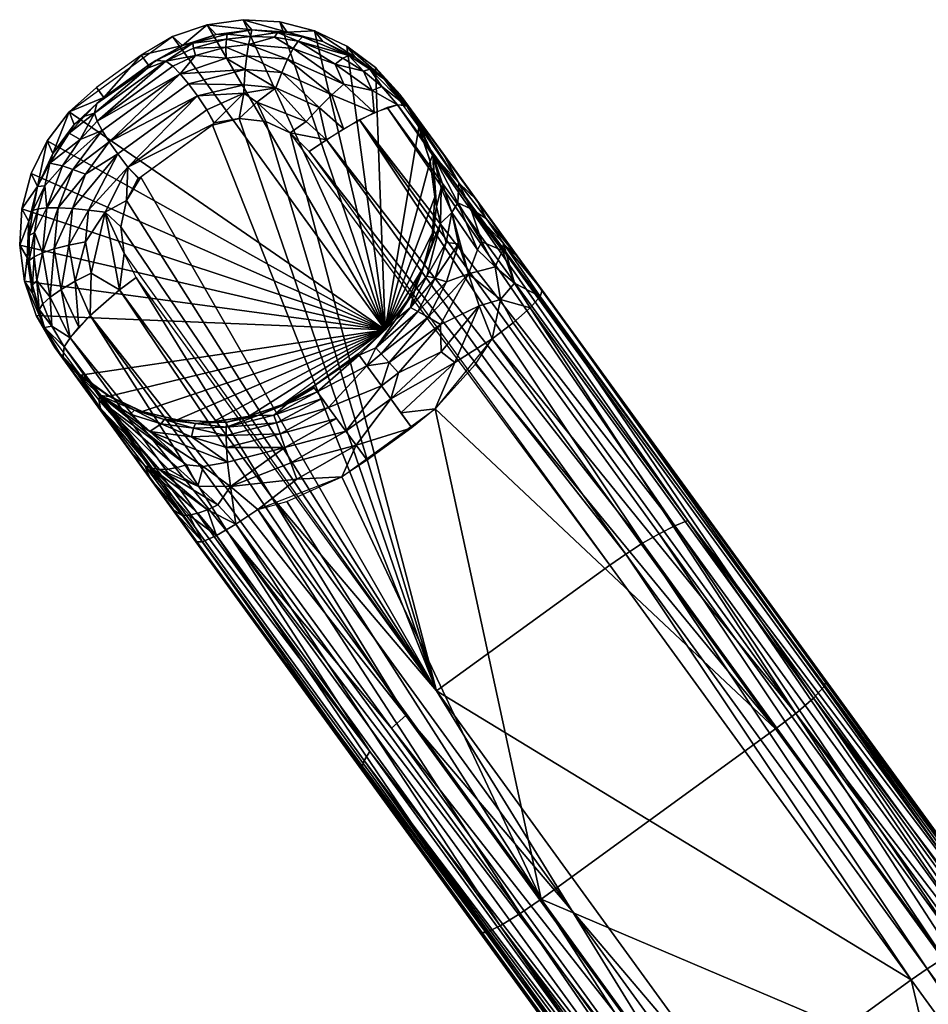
# Model space of a CAD drawing. Header units: metres. Extents: x -0.339 to 0.339, y -0.348 to 0.285.
# Tile 655 of 656: x -0.212 to -0.146, y 0.214 to 0.285. Entities that reach past the tile are written whole.
import ezdxf

# ---------------------------------------------------------------- set-up
doc = ezdxf.new("R2010")
doc.units = ezdxf.units.M
doc.header["$LTSCALE"] = 0.001
doc.header["$MEASUREMENT"] = 0

msp = doc.modelspace()

# ---------------------------------------------------------------- meshes
mesh = msp.add_polyface()
corners = [(-0.200242, 0.281569, 0.107215), (-0.195534, 0.281889, 0.108475), (-0.19692, 0.282709, 0.107405), (-0.19763, 0.284425, 0.102584), (-0.196837, 0.284448, 0.103846), (-0.195063, 0.284756, 0.102678), (-0.199639, 0.28084, 0.108167), (-0.205402, 0.276651, 0.108169), (-0.198993, 0.279966, 0.108946), (-0.19763, 0.284425, 0.102584), (-0.195063, 0.284756, 0.102678), (-0.198298, 0.285126, 0.071), (-0.199639, 0.28084, 0.108167), (-0.19228, 0.277291, 0.110694), (-0.194689, 0.279522, 0.109892), (-0.194037, 0.278123, 0.110327), (-0.199325, 0.283779, 0.103762), (-0.199275, 0.283433, 0.104997), (-0.196904, 0.284086, 0.105093), (-0.200799, 0.284259, 0.071), (-0.200077, 0.283614, 0.102524), (-0.192894, 0.281659, 0.108787), (-0.192468, 0.282628, 0.107826), (-0.19543, 0.28288, 0.107521), (-0.195639, 0.280166, 0.109525), (-0.198313, 0.278965, 0.109536), (-0.19778, 0.27802, 0.109869), (-0.192498, 0.284594, 0.102803), (-0.195676, 0.285488, 0.071), (-0.202001, 0.282528, 0.10305), (-0.201281, 0.282474, 0.10493), (-0.197787, 0.277979, 0.109875), (-0.198313, 0.278965, 0.109536), (-0.204029, 0.274812, 0.109536), (-0.195611, 0.280762, 0.10923), (-0.198993, 0.279966, 0.108946), (-0.195304, 0.283685, 0.106407), (-0.192064, 0.283399, 0.106691), (-0.193426, 0.284221, 0.105307), (-0.196933, 0.283502, 0.106299), (-0.195985, 0.278327, 0.110044), (-0.193321, 0.280547, 0.109532), (-0.199147, 0.282883, 0.106192), (-0.200787, 0.282122, 0.106127), (-0.195161, 0.284271, 0.10519), (-0.200077, 0.283614, 0.102524), (-0.193195, 0.284555, 0.104033), (-0.197903, 0.277858, 0.109882), (-0.203082, 0.282921, 0.071)]
mesh.append_faces([[corners[k] for k in face] for face in [(0, 1, 2, 2), (3, 4, 5, 5), (6, 7, 8, 8), (9, 10, 11, 11), (12, 1, 0, 0), (13, 14, 15, 15), (16, 17, 18, 18), (19, 20, 11, 11), (21, 22, 23, 23), (24, 25, 26, 26), (27, 28, 10, 10), (29, 30, 16, 16), (31, 32, 33, 33), (21, 23, 1, 1), (24, 34, 35, 35), (36, 37, 38, 38), (39, 18, 17, 17), (9, 11, 20, 20), (40, 15, 14, 14), (24, 41, 34, 34), (28, 11, 10, 10), (0, 2, 42, 42), (30, 17, 16, 16), (22, 36, 23, 23), (42, 2, 39, 39), (0, 42, 43, 43), (4, 44, 5, 5), (44, 18, 36, 36), (45, 29, 16, 16), (4, 3, 16, 16), (22, 37, 36, 36), (44, 46, 5, 5), (41, 21, 1, 1), (12, 34, 1, 1), (34, 41, 1, 1), (12, 35, 34, 34), (40, 26, 47, 47), (24, 26, 40, 40), (19, 48, 20, 20), (8, 33, 32, 32), (45, 16, 3, 3), (39, 36, 18, 18), (23, 36, 39, 39), (36, 38, 44, 44), (44, 38, 46, 46), (30, 43, 42, 42), (24, 40, 14, 14), (24, 14, 41, 41), (30, 42, 17, 17), (42, 39, 17, 17), (4, 18, 44, 44), (4, 16, 18, 18), (25, 24, 35, 35), (1, 23, 2, 2), (23, 39, 2, 2)]])
mesh = msp.add_polyface()
corners = [(-0.189265, 0.280043, 0.109402), (-0.192468, 0.282628, 0.107826), (-0.192894, 0.281659, 0.108787), (-0.18818, 0.283561, 0.071), (-0.190521, 0.284681, 0.071), (-0.187548, 0.282761, 0.103136), (-0.188038, 0.2829, 0.10443), (-0.191703, 0.283938, 0.105444), (-0.188462, 0.282703, 0.105763), (-0.190192, 0.279117, 0.110124), (-0.185432, 0.281156, 0.103328), (-0.190521, 0.284681, 0.071), (-0.18818, 0.283561, 0.071), (-0.185391, 0.263035, 0.071), (-0.191399, 0.284237, 0.104153), (-0.192498, 0.284594, 0.102803), (-0.189925, 0.283918, 0.102959), (-0.186185, 0.27877, 0.108885), (-0.188426, 0.277577, 0.110527), (-0.185648, 0.280643, 0.106125), (-0.186515, 0.281898, 0.104584), (-0.186981, 0.281764, 0.105941), (-0.193034, 0.285332, 0.071), (-0.195676, 0.285488, 0.071), (-0.192498, 0.284594, 0.102803), (-0.193426, 0.284221, 0.105307), (-0.193195, 0.284555, 0.104033), (-0.19228, 0.277291, 0.110694), (-0.191115, 0.278107, 0.110576), (-0.194689, 0.279522, 0.109892), (-0.188388, 0.280822, 0.108427), (-0.189014, 0.282271, 0.107049), (-0.192064, 0.283399, 0.106691), (-0.186347, 0.280366, 0.107457), (-0.193034, 0.285332, 0.071), (-0.193321, 0.280547, 0.109532), (-0.189656, 0.276797, 0.110959), (-0.186095, 0.282014, 0.071), (-0.189925, 0.283918, 0.102959), (-0.187548, 0.282761, 0.103136), (-0.18398, 0.279344, 0.105005), (-0.185432, 0.281156, 0.103328), (-0.184516, 0.279331, 0.106426), (-0.190898, 0.275934, 0.111104), (-0.192498, 0.284594, 0.102803), (-0.200799, 0.284259, 0.071), (-0.198298, 0.285126, 0.071), (-0.195676, 0.285488, 0.071), (-0.193034, 0.285332, 0.071), (-0.186095, 0.282014, 0.071), (-0.195063, 0.284756, 0.102678)]
mesh.append_faces([[corners[k] for k in face] for face in [(0, 1, 2, 2), (3, 4, 5, 5), (6, 7, 8, 8), (9, 0, 2, 2), (10, 3, 5, 5), (11, 12, 13, 13), (14, 7, 6, 6), (15, 16, 4, 4), (17, 0, 18, 18), (19, 20, 21, 21), (22, 23, 24, 24), (25, 7, 26, 26), (27, 28, 29, 29), (30, 31, 32, 32), (33, 31, 30, 30), (33, 19, 21, 21), (16, 5, 4, 4), (34, 15, 4, 4), (29, 28, 35, 35), (0, 9, 18, 18), (27, 36, 28, 28), (10, 37, 3, 3), (38, 6, 39, 39), (40, 41, 20, 20), (14, 26, 7, 7), (32, 7, 25, 25), (31, 7, 32, 32), (0, 17, 30, 30), (0, 30, 1, 1), (31, 8, 7, 7), (33, 21, 31, 31), (42, 33, 17, 17), (33, 30, 17, 17), (30, 32, 1, 1), (9, 2, 35, 35), (27, 43, 36, 36), (28, 36, 9, 9), (9, 35, 28, 28), (39, 20, 41, 41), (44, 14, 38, 38), (14, 6, 38, 38), (21, 20, 6, 6), (39, 6, 20, 20), (45, 46, 13, 13), (46, 47, 13, 13), (47, 48, 13, 13), (48, 11, 13, 13), (12, 49, 13, 13), (33, 42, 19, 19), (18, 9, 36, 36), (14, 44, 26, 26), (50, 26, 44, 44), (8, 21, 6, 6), (31, 21, 8, 8)]])
mesh = msp.add_polyface()
corners = [(-0.205679, 0.271537, 0.109892), (-0.204029, 0.274812, 0.109536), (-0.206899, 0.271695, 0.109369), (-0.207469, 0.259732, 0.071), (-0.210668, 0.264054, 0.071), (-0.185391, 0.263035, 0.071), (-0.207398, 0.259089, 0.079195), (-0.203856, 0.254213, 0.085744), (-0.208753, 0.260954, 0.103526), (-0.207435, 0.259699, 0.07445), (-0.205358, 0.258201, 0.075045), (-0.207664, 0.259789, 0.07556), (-0.205362, 0.258207, 0.071), (-0.202996, 0.257112, 0.071), (-0.203025, 0.257119, 0.075587), (-0.195344, 0.256734, 0.076726), (-0.195301, 0.256746, 0.071), (-0.192866, 0.257601, 0.076901), (-0.205358, 0.258201, 0.075045), (-0.207435, 0.259699, 0.07445), (-0.207469, 0.259732, 0.071), (-0.207851, 0.26654, 0.109402), (-0.20676, 0.264071, 0.109827), (-0.206684, 0.267136, 0.110124), (-0.207099, 0.269401, 0.109714), (-0.20829, 0.278819, 0.071), (-0.200799, 0.284259, 0.071), (-0.202996, 0.257112, 0.071), (-0.205362, 0.258207, 0.071), (-0.20676, 0.264071, 0.109827), (-0.183912, 0.235095, 0.118232), (-0.204643, 0.265909, 0.110959), (-0.204643, 0.265909, 0.110959), (-0.204301, 0.268556, 0.110694), (-0.203863, 0.256905, 0.078213), (-0.206044, 0.258278, 0.07705), (-0.203566, 0.257194, 0.07685), (-0.204142, 0.2724, 0.110044), (-0.209249, 0.261636, 0.074122), (-0.206008, 0.257335, 0.080585), (-0.207398, 0.259089, 0.079195), (-0.207115, 0.274289, 0.108357), (-0.209076, 0.271859, 0.107661), (-0.208053, 0.271805, 0.108619), (-0.207664, 0.259789, 0.07556), (-0.204301, 0.268556, 0.110694), (-0.181672, 0.236866, 0.118763), (-0.20455, 0.270485, 0.110327), (-0.208304, 0.269162, 0.108975), (-0.20477, 0.275767, 0.108947), (-0.204142, 0.2724, 0.110044), (-0.203103, 0.27408, 0.109882), (-0.209192, 0.261563, 0.07382), (-0.20455, 0.270485, 0.110327), (-0.208863, 0.265946, 0.108427), (-0.207592, 0.263217, 0.108885), (-0.206141, 0.257963, 0.078323), (-0.203438, 0.266823, 0.111104), (-0.206044, 0.258278, 0.07705), (-0.209883, 0.276718, 0.071), (-0.211038, 0.274347, 0.071), (-0.21171, 0.271796, 0.071), (-0.211873, 0.269164, 0.071), (-0.211521, 0.26655, 0.071), (-0.200476, 0.256493, 0.071), (-0.209153, 0.261512, 0.073929), (-0.194626, 0.256814, 0.07809), (-0.192498, 0.257655, 0.078214), (-0.193457, 0.25685, 0.079485), (-0.203025, 0.257119, 0.075587), (-0.20239, 0.252196, 0.087383), (-0.203438, 0.266823, 0.111104), (-0.193682, 0.250997, 0.114875)]
mesh.append_faces([[corners[k] for k in face] for face in [(0, 1, 2, 2), (3, 4, 5, 5), (6, 7, 8, 8), (9, 10, 11, 11), (12, 13, 14, 14), (15, 16, 17, 17), (18, 19, 20, 20), (21, 22, 23, 23), (24, 21, 23, 23), (25, 26, 5, 5), (27, 28, 5, 5), (29, 30, 31, 31), (0, 32, 33, 33), (0, 24, 23, 23), (34, 35, 36, 36), (37, 1, 0, 0), (38, 39, 40, 40), (41, 42, 43, 43), (38, 44, 39, 39), (45, 46, 47, 47), (24, 48, 21, 21), (49, 43, 2, 2), (22, 32, 23, 23), (0, 23, 32, 32), (50, 46, 51, 51), (18, 12, 14, 14), (52, 20, 19, 19), (53, 0, 33, 33), (37, 0, 53, 53), (48, 54, 21, 21), (21, 54, 55, 55), (21, 55, 22, 22), (18, 20, 12, 12), (56, 39, 44, 44), (47, 46, 50, 50), (57, 33, 32, 32), (2, 43, 48, 48), (58, 56, 44, 44), (59, 25, 5, 5), (60, 59, 5, 5), (61, 60, 5, 5), (62, 61, 5, 5), (63, 62, 5, 5), (4, 63, 5, 5), (28, 3, 5, 5), (64, 27, 5, 5), (65, 9, 11, 11), (66, 67, 68, 68), (10, 36, 35, 35), (69, 36, 10, 10), (7, 70, 8, 8), (71, 31, 72, 72), (10, 35, 11, 11), (2, 48, 24, 24), (0, 2, 24, 24)]])
mesh = msp.add_polyface()
corners = [(-0.210579, 0.273404, 0.102683), (-0.211038, 0.274347, 0.071), (-0.21171, 0.271796, 0.071), (-0.209472, 0.275785, 0.102586), (-0.210579, 0.273404, 0.102683), (-0.209701, 0.275102, 0.103846), (-0.207931, 0.277897, 0.102525), (-0.20829, 0.278819, 0.071), (-0.209472, 0.275785, 0.102586), (-0.204029, 0.274812, 0.109536), (-0.198993, 0.279966, 0.108946), (-0.20477, 0.275767, 0.108947), (-0.20477, 0.275767, 0.108947), (-0.207115, 0.274289, 0.108357), (-0.208053, 0.271805, 0.108619), (-0.205402, 0.276651, 0.108169), (-0.20645, 0.27872, 0.104926), (-0.208295, 0.277262, 0.103762), (-0.207497, 0.276816, 0.106192), (-0.20645, 0.27872, 0.104926), (-0.201281, 0.282474, 0.10493), (-0.202627, 0.281976, 0.103555), (-0.206278, 0.27942, 0.103049), (-0.209883, 0.276718, 0.071), (-0.205402, 0.276651, 0.108169), (-0.200242, 0.281569, 0.107215), (-0.20591, 0.277451, 0.107215), (-0.202554, 0.282195, 0.102306), (-0.200077, 0.283614, 0.102524), (-0.203082, 0.282921, 0.071), (-0.202554, 0.282195, 0.102306), (-0.203082, 0.282921, 0.071), (-0.20579, 0.279844, 0.102306), (-0.206318, 0.28057, 0.071), (-0.206278, 0.27942, 0.103049), (-0.207171, 0.278502, 0.10373), (-0.210928, 0.271671, 0.104033), (-0.21005, 0.273454, 0.10519), (-0.206318, 0.28057, 0.071), (-0.20579, 0.279844, 0.102306), (-0.20802, 0.274643, 0.107405), (-0.20591, 0.277451, 0.107215), (-0.208771, 0.274902, 0.106299), (-0.209917, 0.271853, 0.106538), (-0.200787, 0.282122, 0.106127), (-0.206268, 0.278142, 0.106124), (-0.206268, 0.278142, 0.106124), (-0.207931, 0.277897, 0.102525), (-0.20579, 0.279844, 0.102306), (-0.202554, 0.282195, 0.102306), (-0.197787, 0.277979, 0.109875), (-0.203252, 0.274007, 0.109875), (-0.204029, 0.274812, 0.109536), (-0.206899, 0.271695, 0.109369), (-0.199639, 0.28084, 0.108167), (-0.204142, 0.2724, 0.110044), (-0.203293, 0.274012, 0.109869), (-0.203103, 0.27408, 0.109882), (-0.205992, 0.279688, 0.102502), (-0.202344, 0.282338, 0.102502), (-0.202001, 0.282528, 0.10305), (-0.200077, 0.283614, 0.102524), (-0.209076, 0.271859, 0.107661), (-0.202001, 0.282528, 0.10305)]
mesh.append_faces([[corners[k] for k in face] for face in [(0, 1, 2, 2), (3, 4, 5, 5), (6, 7, 8, 8), (9, 10, 11, 11), (12, 13, 14, 14), (15, 13, 12, 12), (16, 17, 18, 18), (19, 20, 21, 21), (21, 22, 19, 19), (8, 7, 23, 23), (24, 25, 26, 26), (27, 28, 29, 29), (30, 31, 32, 32), (33, 32, 31, 31), (18, 17, 5, 5), (16, 34, 35, 35), (36, 37, 4, 4), (38, 7, 39, 39), (40, 41, 42, 42), (42, 37, 43, 43), (23, 1, 0, 0), (44, 45, 25, 25), (41, 46, 18, 18), (8, 23, 0, 0), (40, 42, 43, 43), (39, 7, 6, 6), (19, 45, 20, 20), (17, 3, 5, 5), (34, 47, 35, 35), (41, 18, 42, 42), (42, 18, 5, 5), (48, 21, 49, 49), (42, 5, 37, 37), (37, 5, 4, 4), (48, 22, 21, 21), (50, 9, 51, 51), (52, 12, 53, 53), (26, 25, 45, 45), (15, 41, 40, 40), (25, 24, 54, 54), (20, 45, 44, 44), (11, 10, 24, 24), (55, 56, 52, 52), (57, 56, 55, 55), (3, 17, 47, 47), (58, 47, 34, 34), (59, 60, 61, 61), (16, 35, 17, 17), (17, 35, 47, 47), (16, 18, 46, 46), (13, 40, 62, 62), (13, 15, 40, 40), (63, 49, 21, 21), (20, 63, 21, 21)]])
mesh = msp.add_polyface()
corners = [(-0.178755, 0.272405, 0.085774), (-0.181234, 0.275817, 0.081643), (-0.183674, 0.279175, 0.103526), (-0.180144, 0.272216, 0.080715), (-0.181953, 0.275733, 0.077086), (-0.180067, 0.27368, 0.081768), (-0.182138, 0.275219, 0.07501), (-0.181953, 0.275733, 0.077086), (-0.181804, 0.272648, 0.07556), (-0.181804, 0.272654, 0.071), (-0.182142, 0.275237, 0.071), (-0.182138, 0.275219, 0.07501), (-0.18398, 0.279344, 0.105005), (-0.186515, 0.281898, 0.104584), (-0.185648, 0.280643, 0.106125), (-0.180581, 0.271513, 0.080001), (-0.185432, 0.281156, 0.103328), (-0.184319, 0.280059, 0.073923), (-0.186095, 0.282014, 0.071), (-0.181804, 0.272648, 0.07556), (-0.181234, 0.275817, 0.081643), (-0.178755, 0.272405, 0.085774), (-0.184219, 0.279921, 0.073771), (-0.182952, 0.277669, 0.074408), (-0.182969, 0.277707, 0.071), (-0.186095, 0.282014, 0.071), (-0.182969, 0.277707, 0.071), (-0.185391, 0.263035, 0.071), (-0.189656, 0.276797, 0.110959), (-0.166757, 0.247559, 0.118232), (-0.187254, 0.278243, 0.109827), (-0.181995, 0.269307, 0.077494), (-0.181682, 0.271961, 0.077053), (-0.181391, 0.270729, 0.078633), (-0.184345, 0.280097, 0.071), (-0.176898, 0.268768, 0.085461), (-0.178388, 0.269409, 0.083329), (-0.179204, 0.271777, 0.082585), (-0.178082, 0.271088, 0.08499), (-0.184255, 0.279972, 0.071), (-0.183674, 0.279175, 0.103526), (-0.184013, 0.279625, 0.074128), (-0.182952, 0.277669, 0.074408), (-0.182878, 0.277729, 0.075613), (-0.180581, 0.271513, 0.080001), (-0.1801, 0.269262, 0.081317), (-0.180976, 0.269343, 0.080136), (-0.179373, 0.267073, 0.082677), (-0.175714, 0.26822, 0.0886), (-0.18134, 0.273273, 0.078208), (-0.182878, 0.277729, 0.075613), (-0.18197, 0.270054, 0.071), (-0.18197, 0.270054, 0.076038), (-0.185261, 0.279137, 0.107736), (-0.163468, 0.249214, 0.115327), (-0.184516, 0.279331, 0.106426), (-0.176823, 0.269276, 0.086174), (-0.18197, 0.270054, 0.076038), (-0.183674, 0.279175, 0.103526), (-0.185432, 0.281156, 0.103328), (-0.178701, 0.268813, 0.082909), (-0.177295, 0.270396, 0.087399), (-0.184166, 0.279853, 0.074294), (-0.175714, 0.26822, 0.0886), (-0.177295, 0.270396, 0.087399), (-0.184516, 0.279331, 0.106426), (-0.184182, 0.279869, 0.073882), (-0.18006, 0.274201, 0.083837), (-0.184166, 0.279853, 0.074294)]
mesh.append_faces([[corners[k] for k in face] for face in [(0, 1, 2, 2), (3, 4, 5, 5), (6, 7, 8, 8), (9, 10, 11, 11), (12, 13, 14, 14), (4, 3, 15, 15), (16, 17, 18, 18), (9, 11, 19, 19), (20, 21, 5, 5), (22, 23, 24, 24), (25, 26, 27, 27), (28, 29, 30, 30), (31, 32, 33, 33), (17, 34, 18, 18), (35, 36, 37, 37), (21, 38, 5, 5), (39, 22, 24, 24), (17, 16, 40, 40), (20, 5, 41, 41), (7, 42, 43, 43), (44, 45, 46, 46), (47, 45, 44, 44), (21, 48, 38, 38), (8, 7, 32, 32), (44, 49, 7, 7), (50, 41, 5, 5), (51, 9, 52, 52), (9, 19, 52, 52), (53, 54, 55, 55), (10, 24, 11, 11), (35, 37, 56, 56), (8, 32, 57, 57), (44, 46, 33, 33), (33, 49, 44, 44), (11, 24, 23, 23), (58, 59, 12, 12), (36, 3, 37, 37), (15, 3, 60, 60), (56, 37, 38, 38), (31, 57, 32, 32), (42, 7, 6, 6), (21, 61, 48, 48), (37, 5, 38, 38), (37, 3, 5, 5), (62, 2, 1, 1), (63, 64, 2, 2), (12, 14, 65, 65), (49, 32, 7, 7), (33, 32, 49, 49), (50, 5, 4, 4), (64, 0, 2, 2), (66, 43, 42, 42), (20, 67, 21, 21), (68, 20, 41, 41), (36, 60, 3, 3)]])
mesh = msp.add_polyface()
corners = [(-0.167974, 0.246781, 0.118637), (-0.146146, 0.216736, 0.125771), (-0.166757, 0.247559, 0.118232), (-0.188241, 0.255677, 0.083751), (-0.185, 0.258033, 0.083751), (-0.187501, 0.254658, 0.084304), (-0.193682, 0.250997, 0.114875), (-0.183912, 0.235095, 0.118232), (-0.171868, 0.220972, 0.122277), (-0.159845, 0.206823, 0.125896), (-0.147306, 0.215934, 0.125896), (-0.181672, 0.236866, 0.118763), (-0.181767, 0.257306, 0.084609), (-0.157124, 0.234126, 0.089213), (-0.174112, 0.221781, 0.089213), (-0.177641, 0.262366, 0.084362), (-0.176126, 0.263536, 0.084739), (-0.155662, 0.235244, 0.089561), (-0.192515, 0.250599, 0.084477), (-0.188548, 0.25238, 0.084609), (-0.161949, 0.249274, 0.11117), (-0.140424, 0.219427, 0.119674), (-0.140163, 0.219289, 0.118289), (-0.178535, 0.219362, 0.094172), (-0.199105, 0.247675, 0.089309), (-0.178111, 0.219377, 0.092346), (-0.17417, 0.265447, 0.087416), (-0.174027, 0.265898, 0.089308), (-0.153602, 0.237187, 0.092346), (-0.183471, 0.255929, 0.084626), (-0.175627, 0.220736, 0.089561), (-0.177082, 0.219855, 0.090665), (-0.19621, 0.24894, 0.084739), (-0.169133, 0.245976, 0.118763), (-0.19228, 0.277291, 0.110694), (-0.136558, 0.205819, 0.093419), (-0.157124, 0.234126, 0.089213), (-0.153457, 0.237585, 0.094171), (-0.183674, 0.279175, 0.103526), (-0.184516, 0.279331, 0.106426), (-0.163468, 0.249214, 0.115327), (-0.14092, 0.219403, 0.121091), (-0.197615, 0.248116, 0.085811), (-0.154375, 0.236356, 0.090664), (-0.174907, 0.264618, 0.085811), (-0.144929, 0.217515, 0.125365), (-0.165549, 0.248257, 0.117528), (-0.143723, 0.218218, 0.124659), (-0.164428, 0.248822, 0.116542), (-0.164014, 0.203238, 0.123672), (-0.163124, 0.204122, 0.124659), (-0.19672, 0.248254, 0.112779), (-0.134397, 0.2075, 0.094229), (-0.185261, 0.279137, 0.107736), (-0.186503, 0.232478, 0.115327), (-0.178845, 0.260533, 0.084477), (-0.153457, 0.237585, 0.094171), (-0.161949, 0.249274, 0.11117), (-0.132837, 0.209204, 0.098389), (-0.194629, 0.25002, 0.084363), (-0.174112, 0.221781, 0.089213), (-0.177641, 0.262366, 0.084362), (-0.194629, 0.25002, 0.084363), (-0.162084, 0.205051, 0.125365), (-0.184949, 0.234162, 0.117528), (-0.142608, 0.21879, 0.123672), (-0.181672, 0.236866, 0.118763), (-0.183471, 0.255929, 0.084626), (-0.184259, 0.257014, 0.084304), (-0.181767, 0.257306, 0.084609), (-0.141655, 0.219192, 0.122455), (-0.186713, 0.253573, 0.084626), (-0.147306, 0.215934, 0.125896), (-0.16469, 0.202456, 0.122455), (-0.186922, 0.231832, 0.113967), (-0.187254, 0.278243, 0.109827), (-0.169133, 0.245976, 0.118763), (-0.190898, 0.275934, 0.111104), (-0.133001, 0.208833, 0.096559)]
mesh.append_faces([[corners[k] for k in face] for face in [(0, 1, 2, 2), (3, 4, 5, 5), (6, 7, 8, 8), (9, 10, 11, 11), (12, 13, 14, 14), (15, 16, 17, 17), (18, 19, 14, 14), (20, 21, 22, 22), (23, 24, 25, 25), (26, 27, 28, 28), (29, 5, 4, 4), (30, 31, 32, 32), (33, 34, 11, 11), (35, 36, 17, 17), (27, 37, 28, 28), (38, 39, 21, 21), (40, 41, 39, 39), (25, 42, 31, 31), (43, 17, 44, 44), (1, 45, 2, 2), (46, 47, 48, 48), (12, 14, 19, 19), (49, 50, 51, 51), (43, 52, 17, 17), (40, 53, 48, 48), (49, 51, 54, 54), (12, 55, 13, 13), (56, 57, 58, 58), (59, 60, 30, 30), (21, 39, 41, 41), (43, 26, 28, 28), (42, 32, 31, 31), (55, 61, 13, 13), (62, 18, 14, 14), (63, 7, 64, 64), (63, 8, 7, 7), (44, 17, 16, 16), (48, 47, 65, 65), (40, 48, 65, 65), (66, 6, 8, 8), (36, 15, 17, 17), (10, 33, 11, 11), (38, 21, 20, 20), (46, 45, 47, 47), (67, 68, 69, 69), (40, 70, 41, 41), (40, 65, 70, 70), (29, 71, 5, 5), (0, 72, 1, 1), (73, 54, 74, 74), (46, 75, 2, 2), (46, 2, 45, 45), (76, 72, 0, 0), (77, 76, 0, 0), (78, 28, 37, 37)]])
mesh = msp.add_polyface()
corners = [(-0.185261, 0.279137, 0.107736), (-0.187254, 0.278243, 0.109827), (-0.164428, 0.248822, 0.116542), (-0.1801, 0.269262, 0.081317), (-0.179373, 0.267073, 0.082677), (-0.180951, 0.266502, 0.081619), (-0.183566, 0.264636, 0.079386), (-0.182374, 0.266905, 0.079154), (-0.181773, 0.266755, 0.080444), (-0.18035, 0.260659, 0.08422), (-0.185, 0.258033, 0.083751), (-0.18135, 0.261429, 0.083689), (-0.183797, 0.265135, 0.071), (-0.182642, 0.267505, 0.071), (-0.183786, 0.265153, 0.076719), (-0.174907, 0.264618, 0.085811), (-0.17602, 0.266407, 0.085471), (-0.17417, 0.265447, 0.087416), (-0.181387, 0.263415, 0.082836), (-0.184427, 0.259898, 0.083007), (-0.177051, 0.265216, 0.084393), (-0.181995, 0.269307, 0.077494), (-0.181391, 0.270729, 0.078633), (-0.183267, 0.265838, 0.077951), (-0.153457, 0.237585, 0.094171), (-0.175714, 0.26822, 0.0886), (-0.183674, 0.279175, 0.103526), (-0.176823, 0.269276, 0.086174), (-0.175714, 0.26822, 0.0886), (-0.174027, 0.265898, 0.089308), (-0.18197, 0.270054, 0.076038), (-0.182639, 0.267514, 0.07643), (-0.18197, 0.270054, 0.071), (-0.176126, 0.263536, 0.084739), (-0.177641, 0.262366, 0.084362), (-0.178603, 0.264753, 0.08372), (-0.177641, 0.262366, 0.084362), (-0.165549, 0.248257, 0.117528), (-0.182289, 0.263947, 0.081841), (-0.178603, 0.264753, 0.08372), (-0.179373, 0.267073, 0.082677), (-0.176898, 0.268768, 0.085461), (-0.177444, 0.267594, 0.08424), (-0.178388, 0.269409, 0.083329), (-0.178701, 0.268813, 0.082909), (-0.182639, 0.267514, 0.07643), (-0.167974, 0.246781, 0.118637), (-0.166757, 0.247559, 0.118232), (-0.189656, 0.276797, 0.110959), (-0.183026, 0.264361, 0.08067), (-0.17417, 0.265447, 0.087416), (-0.154375, 0.236356, 0.090664), (-0.174907, 0.264618, 0.085811), (-0.185119, 0.260668, 0.082012), (-0.180581, 0.271513, 0.080001), (-0.183786, 0.265153, 0.076719), (-0.178082, 0.271088, 0.08499), (-0.18197, 0.270054, 0.076038), (-0.161949, 0.249274, 0.11117), (-0.181767, 0.257306, 0.084609), (-0.184259, 0.257014, 0.084304), (-0.180976, 0.269343, 0.080136)]
mesh.append_faces([[corners[k] for k in face] for face in [(0, 1, 2, 2), (3, 4, 5, 5), (6, 7, 8, 8), (9, 10, 11, 11), (12, 13, 14, 14), (15, 16, 17, 17), (18, 11, 19, 19), (20, 16, 15, 15), (21, 22, 23, 23), (24, 25, 26, 26), (27, 28, 29, 29), (30, 31, 32, 32), (33, 34, 20, 20), (35, 36, 9, 9), (37, 2, 1, 1), (5, 4, 38, 38), (39, 40, 20, 20), (41, 42, 43, 43), (40, 44, 42, 42), (21, 23, 45, 45), (13, 31, 14, 14), (46, 47, 48, 48), (4, 35, 18, 18), (32, 31, 13, 13), (10, 19, 11, 11), (16, 27, 17, 17), (17, 27, 29, 29), (20, 42, 16, 16), (40, 42, 20, 20), (6, 8, 49, 49), (50, 51, 52, 52), (33, 20, 15, 15), (38, 18, 53, 53), (4, 18, 38, 38), (23, 7, 6, 6), (7, 23, 22, 22), (54, 44, 40, 40), (45, 23, 55, 55), (27, 56, 28, 28), (57, 21, 45, 45), (58, 24, 26, 26), (41, 16, 42, 42), (16, 41, 27, 27), (5, 49, 8, 8), (5, 38, 49, 49), (35, 9, 11, 11), (35, 11, 18, 18), (34, 39, 20, 20), (9, 59, 60, 60), (59, 9, 36, 36), (61, 3, 8, 8), (3, 5, 8, 8), (61, 7, 22, 22), (61, 8, 7, 7), (43, 42, 44, 44)]])
mesh = msp.add_polyface()
corners = [(-0.183566, 0.264636, 0.079386), (-0.186084, 0.261723, 0.079564), (-0.184624, 0.263761, 0.078145), (-0.190318, 0.258536, 0.079659), (-0.18729, 0.261185, 0.078332), (-0.186727, 0.26041, 0.080906), (-0.182289, 0.263947, 0.081841), (-0.185119, 0.260668, 0.082012), (-0.185679, 0.261286, 0.080843), (-0.189496, 0.257405, 0.082023), (-0.19228, 0.277291, 0.110694), (-0.194037, 0.278123, 0.110327), (-0.181672, 0.236866, 0.118763), (-0.183797, 0.265135, 0.071), (-0.183786, 0.265153, 0.076719), (-0.185384, 0.263042, 0.076898), (-0.192842, 0.257613, 0.071), (-0.195301, 0.256746, 0.071), (-0.185391, 0.263035, 0.071), (-0.18729, 0.261185, 0.078332), (-0.187362, 0.261284, 0.076959), (-0.190604, 0.258929, 0.076959), (-0.1906, 0.258932, 0.071), (-0.187362, 0.261284, 0.071), (-0.189969, 0.258055, 0.080906), (-0.193279, 0.256276, 0.080767), (-0.193457, 0.25685, 0.079485), (-0.185391, 0.263035, 0.071), (-0.187362, 0.261284, 0.071), (-0.1906, 0.258932, 0.071), (-0.192866, 0.257601, 0.076901), (-0.192842, 0.257613, 0.071), (-0.185673, 0.25896, 0.082981), (-0.183026, 0.264361, 0.08067), (-0.183267, 0.265838, 0.077951), (-0.187362, 0.261284, 0.076959), (-0.194626, 0.256814, 0.07809), (-0.192866, 0.257601, 0.076901), (-0.192498, 0.257655, 0.078214), (-0.190531, 0.25883, 0.078332), (-0.190318, 0.258536, 0.079659), (-0.190604, 0.258929, 0.076959), (-0.183786, 0.265153, 0.076719), (-0.195985, 0.278327, 0.110044), (-0.197903, 0.277858, 0.109882), (-0.18035, 0.260659, 0.08422), (-0.184259, 0.257014, 0.084304), (-0.185, 0.258033, 0.083751), (-0.190604, 0.258929, 0.076959), (-0.188241, 0.255677, 0.083751), (-0.185, 0.258033, 0.083751), (-0.186727, 0.26041, 0.080906), (-0.190604, 0.258929, 0.076959), (-0.185673, 0.25896, 0.082981), (-0.181387, 0.263415, 0.082836), (-0.184427, 0.259898, 0.083007), (-0.182142, 0.275237, 0.071), (-0.181804, 0.272654, 0.071), (-0.182642, 0.267505, 0.071), (-0.183797, 0.265135, 0.071), (-0.18197, 0.270054, 0.071), (-0.195301, 0.256746, 0.071), (-0.189496, 0.257405, 0.082023), (-0.197869, 0.25637, 0.071), (-0.200476, 0.256493, 0.071), (-0.182969, 0.277707, 0.071), (-0.185384, 0.263042, 0.076898), (-0.187362, 0.261284, 0.076959), (-0.187362, 0.261284, 0.076959), (-0.190898, 0.275934, 0.111104), (-0.167974, 0.246781, 0.118637), (-0.189656, 0.276797, 0.110959)]
mesh.append_faces([[corners[k] for k in face] for face in [(0, 1, 2, 2), (3, 4, 5, 5), (6, 7, 8, 8), (3, 5, 9, 9), (10, 11, 12, 12), (13, 14, 15, 15), (16, 17, 18, 18), (19, 2, 1, 1), (20, 21, 22, 22), (23, 20, 22, 22), (24, 25, 26, 26), (27, 15, 28, 28), (29, 30, 31, 31), (9, 5, 32, 32), (6, 8, 33, 33), (2, 34, 0, 0), (28, 15, 35, 35), (36, 37, 38, 38), (39, 38, 37, 37), (24, 26, 40, 40), (3, 41, 4, 4), (2, 42, 34, 34), (43, 44, 12, 12), (45, 46, 47, 47), (29, 48, 30, 30), (27, 13, 15, 15), (49, 32, 50, 50), (1, 33, 8, 8), (19, 1, 51, 51), (0, 33, 1, 1), (52, 39, 37, 37), (53, 51, 7, 7), (54, 55, 7, 7), (43, 12, 11, 11), (8, 7, 51, 51), (8, 51, 1, 1), (56, 57, 18, 18), (58, 59, 18, 18), (60, 58, 18, 18), (61, 31, 30, 30), (24, 62, 25, 25), (63, 64, 18, 18), (65, 56, 18, 18), (57, 60, 18, 18), (42, 2, 66, 66), (19, 66, 2, 2), (17, 63, 18, 18), (38, 40, 26, 26), (55, 53, 7, 7), (53, 55, 47, 47), (41, 67, 4, 4), (68, 66, 19, 19), (39, 40, 38, 38), (69, 70, 71, 71)]])
mesh = msp.add_polyface()
corners = [(-0.200522, 0.256498, 0.076057), (-0.203025, 0.257119, 0.075587), (-0.202996, 0.257112, 0.071), (-0.194626, 0.256814, 0.07809), (-0.193457, 0.25685, 0.079485), (-0.19691, 0.255979, 0.079216), (-0.197869, 0.25637, 0.071), (-0.195301, 0.256746, 0.071), (-0.197921, 0.256365, 0.076442), (-0.193279, 0.256276, 0.080767), (-0.201617, 0.256208, 0.078608), (-0.201397, 0.256538, 0.077258), (-0.199277, 0.255895, 0.078945), (-0.199786, 0.253238, 0.082563), (-0.200457, 0.253042, 0.082892), (-0.206141, 0.257963, 0.078323), (-0.197903, 0.277858, 0.109882), (-0.203103, 0.27408, 0.109882), (-0.181672, 0.236866, 0.118763), (-0.199141, 0.25625, 0.077606), (-0.196862, 0.256342, 0.077886), (-0.20676, 0.264071, 0.109827), (-0.208227, 0.262451, 0.107736), (-0.19672, 0.248254, 0.112779), (-0.188915, 0.256605, 0.082981), (-0.193008, 0.255482, 0.081936), (-0.189496, 0.257405, 0.082023), (-0.203856, 0.254213, 0.085744), (-0.207398, 0.259089, 0.079195), (-0.206008, 0.257335, 0.080585), (-0.203566, 0.257194, 0.07685), (-0.196922, 0.255363, 0.080505), (-0.196894, 0.254507, 0.081678), (-0.199418, 0.25528, 0.08024), (-0.189496, 0.257405, 0.082023), (-0.185673, 0.25896, 0.082981), (-0.188241, 0.255677, 0.083751), (-0.20281, 0.253163, 0.084967), (-0.206044, 0.258278, 0.07705), (-0.192656, 0.254503, 0.082931), (-0.208641, 0.261803, 0.106426), (-0.186503, 0.232478, 0.115327), (-0.203863, 0.256905, 0.078213), (-0.202442, 0.255657, 0.079982), (-0.196827, 0.25345, 0.082673), (-0.200476, 0.256493, 0.071), (-0.201749, 0.252913, 0.083809), (-0.202442, 0.255657, 0.079982), (-0.202319, 0.252992, 0.084369), (-0.192866, 0.257601, 0.076901), (-0.195344, 0.256734, 0.076726), (-0.195344, 0.256734, 0.076726), (-0.188241, 0.255677, 0.083751), (-0.20112, 0.25293, 0.083311), (-0.20239, 0.252196, 0.087383), (-0.200801, 0.250009, 0.088595), (-0.208753, 0.260954, 0.103526), (-0.200522, 0.256498, 0.076057), (-0.203025, 0.257119, 0.075587), (-0.206044, 0.258278, 0.07705), (-0.192244, 0.253392, 0.083705), (-0.187501, 0.254658, 0.084304), (-0.197921, 0.256365, 0.076442)]
mesh.append_faces([[corners[k] for k in face] for face in [(0, 1, 2, 2), (3, 4, 5, 5), (6, 7, 8, 8), (9, 5, 4, 4), (10, 11, 12, 12), (13, 14, 15, 15), (16, 17, 18, 18), (19, 20, 5, 5), (21, 22, 23, 23), (24, 25, 26, 26), (27, 28, 29, 29), (30, 11, 10, 10), (31, 25, 32, 32), (31, 32, 33, 33), (34, 35, 36, 36), (37, 27, 29, 29), (38, 13, 15, 15), (0, 6, 8, 8), (24, 39, 25, 25), (39, 32, 25, 25), (40, 41, 22, 22), (42, 30, 10, 10), (43, 33, 44, 44), (3, 5, 20, 20), (19, 5, 12, 12), (9, 31, 5, 5), (19, 12, 11, 11), (9, 25, 31, 31), (9, 26, 25, 25), (39, 44, 32, 32), (44, 33, 32, 32), (0, 45, 6, 6), (46, 29, 15, 15), (38, 47, 13, 13), (46, 48, 29, 29), (49, 3, 50, 50), (50, 3, 20, 20), (7, 51, 8, 8), (0, 2, 45, 45), (24, 52, 39, 39), (53, 15, 14, 14), (54, 55, 56, 56), (31, 12, 5, 5), (31, 33, 12, 12), (10, 12, 33, 33), (43, 10, 33, 33), (57, 11, 58, 58), (30, 58, 11, 11), (42, 10, 43, 43), (59, 42, 43, 43), (60, 52, 61, 61), (19, 11, 57, 57), (62, 19, 57, 57), (50, 20, 62, 62), (19, 62, 20, 20)]])
mesh = msp.add_polyface()
corners = [(-0.209917, 0.271853, 0.106538), (-0.210802, 0.270062, 0.105444), (-0.21022, 0.268608, 0.106862), (-0.210948, 0.265674, 0.103141), (-0.211186, 0.268049, 0.104286), (-0.211327, 0.268252, 0.102966), (-0.208227, 0.262451, 0.107736), (-0.207592, 0.263217, 0.108885), (-0.208863, 0.265946, 0.108427), (-0.211327, 0.268252, 0.102966), (-0.211521, 0.26655, 0.071), (-0.210948, 0.265674, 0.103141), (-0.210078, 0.263204, 0.10333), (-0.210668, 0.264054, 0.071), (-0.210831, 0.268322, 0.105597), (-0.209657, 0.26539, 0.107249), (-0.211202, 0.270872, 0.102811), (-0.21171, 0.271796, 0.071), (-0.211873, 0.269164, 0.071), (-0.208641, 0.261803, 0.106426), (-0.209539, 0.263285, 0.106125), (-0.210078, 0.263204, 0.10333), (-0.210579, 0.273404, 0.102683), (-0.208053, 0.271805, 0.108619), (-0.209076, 0.271859, 0.107661), (-0.209365, 0.268894, 0.10801), (-0.21005, 0.273454, 0.10519), (-0.210539, 0.271788, 0.105307), (-0.208753, 0.260954, 0.103526), (-0.209293, 0.261697, 0.073981), (-0.208753, 0.260954, 0.103526), (-0.21118, 0.269865, 0.104153), (-0.210465, 0.264498, 0.104584), (-0.210947, 0.266256, 0.10443), (-0.209255, 0.261647, 0.071), (-0.207469, 0.259732, 0.071), (-0.209192, 0.261563, 0.07382), (-0.208304, 0.269162, 0.108975), (-0.209346, 0.261771, 0.071), (-0.210629, 0.266598, 0.105763), (-0.210928, 0.271671, 0.104033), (-0.210193, 0.2649, 0.105941), (-0.211202, 0.270872, 0.102811), (-0.210579, 0.273404, 0.102683), (-0.20802, 0.274643, 0.107405), (-0.209249, 0.261636, 0.074122), (-0.207398, 0.259089, 0.079195), (-0.208753, 0.260954, 0.103526), (-0.207664, 0.259789, 0.07556), (-0.209249, 0.261636, 0.074122), (-0.209099, 0.261442, 0.074019)]
mesh.append_faces([[corners[k] for k in face] for face in [(0, 1, 2, 2), (3, 4, 5, 5), (6, 7, 8, 8), (9, 10, 11, 11), (12, 10, 13, 13), (2, 1, 14, 14), (6, 8, 15, 15), (16, 17, 18, 18), (19, 20, 21, 21), (16, 22, 17, 17), (23, 24, 25, 25), (0, 26, 27, 27), (28, 12, 29, 29), (29, 12, 13, 13), (19, 21, 30, 30), (5, 4, 31, 31), (6, 15, 20, 20), (32, 33, 3, 3), (34, 35, 36, 36), (9, 18, 10, 10), (25, 15, 8, 8), (37, 25, 8, 8), (38, 29, 13, 13), (16, 18, 9, 9), (12, 11, 10, 10), (1, 4, 14, 14), (39, 33, 32, 32), (6, 20, 19, 19), (1, 31, 4, 4), (27, 26, 40, 40), (41, 39, 32, 32), (21, 20, 32, 32), (41, 15, 39, 39), (2, 39, 15, 15), (42, 40, 43, 43), (21, 32, 3, 3), (25, 2, 15, 15), (24, 2, 25, 25), (44, 0, 24, 24), (24, 0, 2, 2), (23, 25, 37, 37), (27, 40, 31, 31), (40, 42, 31, 31), (33, 4, 3, 3), (14, 4, 33, 33), (45, 46, 47, 47), (42, 5, 31, 31), (41, 32, 20, 20), (15, 41, 20, 20), (39, 14, 33, 33), (2, 14, 39, 39), (1, 27, 31, 31), (0, 27, 1, 1), (48, 49, 50, 50)]])
mesh = msp.add_polyface()
corners = [(-0.184949, 0.234162, 0.117528), (-0.20676, 0.264071, 0.109827), (-0.19672, 0.248254, 0.112779), (-0.192656, 0.254503, 0.082931), (-0.196608, 0.251677, 0.083717), (-0.196827, 0.25345, 0.082673), (-0.20281, 0.253163, 0.084967), (-0.206008, 0.257335, 0.080585), (-0.202319, 0.252992, 0.084369), (-0.192244, 0.253392, 0.083705), (-0.19898, 0.249736, 0.085468), (-0.200801, 0.250009, 0.088595), (-0.178535, 0.219362, 0.094172), (-0.208753, 0.260954, 0.103526), (-0.198279, 0.249994, 0.084854), (-0.196608, 0.251677, 0.083717), (-0.19896, 0.251696, 0.083781), (-0.198582, 0.25313, 0.08267), (-0.202442, 0.255657, 0.079982), (-0.198582, 0.25313, 0.08267), (-0.200801, 0.250009, 0.088595), (-0.200087, 0.249563, 0.087013), (-0.198632, 0.247671, 0.087416), (-0.191795, 0.252213, 0.084236), (-0.187501, 0.254658, 0.084304), (-0.188548, 0.25238, 0.084609), (-0.197529, 0.250347, 0.084391), (-0.201749, 0.252913, 0.083809), (-0.206141, 0.257963, 0.078323), (-0.20112, 0.25293, 0.083311), (-0.183912, 0.235095, 0.118232), (-0.208753, 0.260954, 0.103526), (-0.187089, 0.231356, 0.112553), (-0.208641, 0.261803, 0.106426), (-0.186503, 0.232478, 0.115327), (-0.186922, 0.231832, 0.113967), (-0.187029, 0.231053, 0.11117), (-0.199105, 0.247675, 0.089309), (-0.20239, 0.252196, 0.087383), (-0.203856, 0.254213, 0.085744), (-0.199593, 0.249591, 0.086202), (-0.193682, 0.250997, 0.114875), (-0.204643, 0.265909, 0.110959), (-0.208227, 0.262451, 0.107736), (-0.188241, 0.255677, 0.083751), (-0.194629, 0.25002, 0.084363), (-0.175627, 0.220736, 0.089561), (-0.19621, 0.24894, 0.084739), (-0.186713, 0.253573, 0.084626), (-0.200457, 0.253042, 0.082892), (-0.199786, 0.253238, 0.082563), (-0.203438, 0.266823, 0.111104), (-0.181672, 0.236866, 0.118763), (-0.19621, 0.24894, 0.084739), (-0.197615, 0.248116, 0.085811), (-0.194629, 0.25002, 0.084363), (-0.194629, 0.25002, 0.084363), (-0.197615, 0.248116, 0.085811), (-0.178111, 0.219377, 0.092346), (-0.198632, 0.247671, 0.087416), (-0.199105, 0.247675, 0.089309), (-0.187029, 0.231053, 0.11117), (-0.202442, 0.255657, 0.079982)]
mesh.append_faces([[corners[k] for k in face] for face in [(0, 1, 2, 2), (3, 4, 5, 5), (6, 7, 8, 8), (3, 9, 4, 4), (6, 8, 10, 10), (11, 12, 13, 13), (14, 10, 8, 8), (15, 16, 17, 17), (18, 5, 19, 19), (20, 21, 22, 22), (23, 24, 25, 25), (16, 15, 26, 26), (4, 9, 23, 23), (27, 28, 29, 29), (16, 26, 27, 27), (0, 30, 1, 1), (31, 32, 33, 33), (34, 33, 35, 35), (31, 36, 32, 32), (37, 20, 22, 22), (38, 39, 6, 6), (6, 10, 40, 40), (41, 42, 30, 30), (34, 2, 43, 43), (3, 44, 9, 9), (32, 35, 33, 33), (45, 46, 47, 47), (48, 25, 24, 24), (21, 6, 40, 40), (21, 38, 6, 6), (16, 49, 50, 50), (16, 27, 29, 29), (51, 41, 52, 52), (16, 50, 17, 17), (15, 53, 26, 26), (54, 14, 53, 53), (55, 23, 25, 25), (55, 4, 23, 23), (53, 15, 56, 56), (57, 58, 59, 59), (60, 59, 58, 58), (4, 19, 5, 5), (14, 8, 27, 27), (13, 12, 61, 61), (16, 29, 49, 49), (38, 21, 20, 20), (26, 14, 27, 27), (14, 26, 53, 53), (54, 10, 14, 14), (40, 10, 54, 54), (23, 9, 24, 24), (40, 22, 21, 21), (22, 40, 54, 54), (62, 17, 50, 50)]])
mesh = msp.add_polyface()
corners = [(-0.136558, 0.205819, 0.093419), (-0.174112, 0.221781, 0.089213), (-0.157124, 0.234126, 0.089213), (-0.161949, 0.249274, 0.11117), (-0.140163, 0.219289, 0.118289), (-0.132837, 0.209204, 0.098389), (-0.11378, 0.179123, 0.097792), (-0.134397, 0.2075, 0.094229), (-0.133793, 0.208027, 0.094874), (-0.119786, 0.189091, 0.129055), (-0.119059, 0.189314, 0.127689), (-0.14092, 0.219403, 0.121091), (-0.141655, 0.219192, 0.122455), (-0.143257, 0.171733, 0.127689), (-0.142821, 0.172356, 0.129055), (-0.186922, 0.231832, 0.113967), (-0.142137, 0.173127, 0.130274), (-0.164014, 0.203238, 0.123672), (-0.16469, 0.202456, 0.122455), (-0.154375, 0.236356, 0.090664), (-0.165243, 0.201067, 0.118289), (-0.154376, 0.186331, 0.123037), (-0.187089, 0.231356, 0.112553), (-0.096668, 0.159201, 0.132334), (-0.140163, 0.219289, 0.118289), (-0.140424, 0.219427, 0.119674), (-0.175627, 0.220736, 0.089561), (-0.155812, 0.191939, 0.094229), (-0.177082, 0.219855, 0.090665), (-0.132837, 0.209204, 0.098389), (-0.112174, 0.180765, 0.10196), (-0.133001, 0.208833, 0.096559), (-0.178111, 0.219377, 0.092346), (-0.157078, 0.191216, 0.095669), (-0.157511, 0.191023, 0.09656), (-0.121841, 0.188099, 0.131264), (-0.142608, 0.21879, 0.123672), (-0.143723, 0.218218, 0.124659), (-0.120731, 0.188679, 0.130274), (-0.174112, 0.221781, 0.089213), (-0.155057, 0.192424, 0.093768), (-0.140198, 0.174929, 0.13197), (-0.162084, 0.205051, 0.125365), (-0.163124, 0.204122, 0.124659), (-0.146146, 0.216736, 0.125771), (-0.124259, 0.186612, 0.132376), (-0.144929, 0.217515, 0.125365), (-0.139081, 0.175844, 0.132376), (-0.171868, 0.220972, 0.122277), (-0.178535, 0.219362, 0.094172), (-0.153602, 0.237187, 0.092346), (-0.133319, 0.208481, 0.095669), (-0.153546, 0.193474, 0.09342), (-0.135092, 0.206932, 0.093768), (-0.136558, 0.205819, 0.093419), (-0.155662, 0.235244, 0.089561), (-0.159845, 0.206823, 0.125896), (-0.181672, 0.236866, 0.118763), (-0.1565, 0.191527, 0.094875), (-0.112686, 0.180082, 0.099235), (-0.184949, 0.234162, 0.117528), (-0.19672, 0.248254, 0.112779), (-0.153457, 0.237585, 0.094171), (-0.112174, 0.180765, 0.10196), (-0.157915, 0.190981, 0.098389), (-0.187029, 0.231053, 0.11117), (-0.178535, 0.219362, 0.094172), (-0.157915, 0.190981, 0.098389), (-0.115949, 0.177454, 0.096981), (-0.153546, 0.193474, 0.09342), (-0.187029, 0.231053, 0.11117), (-0.165243, 0.201067, 0.118289), (-0.123043, 0.187392, 0.13197), (-0.125421, 0.185813, 0.132501), (-0.147306, 0.215934, 0.125896), (-0.186503, 0.232478, 0.115327), (-0.113169, 0.179641, 0.098438)]
mesh.append_faces([[corners[k] for k in face] for face in [(0, 1, 2, 2), (3, 4, 5, 5), (6, 7, 8, 8), (9, 10, 11, 11), (9, 11, 12, 12), (13, 14, 15, 15), (16, 17, 18, 18), (19, 8, 7, 7), (20, 21, 22, 22), (23, 24, 25, 25), (26, 27, 28, 28), (29, 30, 31, 31), (18, 15, 14, 14), (32, 33, 34, 34), (35, 36, 37, 37), (38, 36, 35, 35), (26, 39, 40, 40), (41, 42, 43, 43), (44, 45, 46, 46), (47, 48, 42, 42), (49, 32, 34, 34), (19, 50, 51, 51), (52, 1, 0, 0), (53, 54, 55, 55), (38, 12, 36, 36), (38, 9, 12, 12), (56, 48, 47, 47), (57, 48, 56, 56), (28, 27, 58, 58), (32, 28, 33, 33), (31, 59, 51, 51), (21, 15, 22, 22), (25, 11, 10, 10), (42, 60, 43, 43), (60, 61, 43, 43), (29, 31, 62, 62), (4, 63, 5, 5), (64, 65, 66, 66), (49, 34, 67, 67), (68, 52, 0, 0), (69, 40, 39, 39), (20, 22, 70, 70), (65, 64, 71, 71), (72, 37, 46, 46), (72, 35, 37, 37), (73, 44, 74, 74), (73, 45, 44, 44), (17, 75, 18, 18), (76, 8, 51, 51), (19, 51, 8, 8), (28, 58, 33, 33), (26, 40, 27, 27), (53, 55, 7, 7), (31, 51, 50, 50)]])
mesh = msp.add_polyface()
corners = [(-0.117142, 0.145648, 0.138453), (-0.139081, 0.175844, 0.132376), (-0.140198, 0.174929, 0.13197), (-0.153546, 0.193474, 0.09342), (-0.115949, 0.177454, 0.096981), (-0.132938, 0.165109, 0.096981), (-0.125421, 0.185813, 0.132501), (-0.147306, 0.215934, 0.125896), (-0.137961, 0.176702, 0.132501), (-0.091477, 0.152277, 0.104882), (-0.112174, 0.180765, 0.10196), (-0.140163, 0.219289, 0.118289), (-0.1565, 0.191527, 0.094875), (-0.155812, 0.191939, 0.094229), (-0.135876, 0.16314, 0.098439), (-0.157511, 0.191023, 0.09656), (-0.157078, 0.191216, 0.095669), (-0.136445, 0.162818, 0.099235), (-0.123043, 0.187392, 0.13197), (-0.144929, 0.217515, 0.125365), (-0.124259, 0.186612, 0.132376), (-0.162084, 0.205051, 0.125365), (-0.102321, 0.156416, 0.138453), (-0.112174, 0.180765, 0.10196), (-0.091682, 0.151961, 0.103046), (-0.133001, 0.208833, 0.096559), (-0.142137, 0.173127, 0.130274), (-0.141242, 0.174004, 0.131264), (-0.164014, 0.203238, 0.123672), (-0.1434, 0.171003, 0.124881), (-0.154376, 0.186331, 0.123037), (-0.165243, 0.201067, 0.118289), (-0.095306, 0.149041, 0.099896), (-0.135092, 0.206932, 0.093768), (-0.11448, 0.178562, 0.09733), (-0.115949, 0.177454, 0.096981), (-0.132938, 0.165109, 0.096981), (-0.134445, 0.164054, 0.09733), (-0.153546, 0.193474, 0.09342), (-0.157915, 0.190981, 0.098389), (-0.137253, 0.162542, 0.10196), (-0.165243, 0.201067, 0.118289), (-0.116024, 0.146508, 0.138578), (-0.137961, 0.176702, 0.132501), (-0.120731, 0.188679, 0.130274), (-0.121841, 0.188099, 0.131264), (-0.099906, 0.157908, 0.137339), (-0.101105, 0.157197, 0.138046), (-0.113169, 0.179641, 0.098438), (-0.11378, 0.179123, 0.097792), (-0.133793, 0.208027, 0.094874), (-0.16469, 0.202456, 0.122455), (-0.142821, 0.172356, 0.129055), (-0.163124, 0.204122, 0.124659), (-0.093128, 0.150697, 0.100708), (-0.135195, 0.163562, 0.097792), (-0.155057, 0.192424, 0.093768), (-0.143257, 0.171733, 0.127689), (-0.186922, 0.231832, 0.113967), (-0.112686, 0.180082, 0.099235), (-0.157915, 0.190981, 0.098389), (-0.137253, 0.162542, 0.10196), (-0.096668, 0.159201, 0.132334), (-0.140424, 0.219427, 0.119674), (-0.119059, 0.189314, 0.127689), (-0.11826, 0.144733, 0.138046), (-0.103484, 0.155619, 0.138578), (-0.136558, 0.205819, 0.093419), (-0.159845, 0.206823, 0.125896), (-0.159845, 0.206823, 0.125896), (-0.103484, 0.155619, 0.138578), (-0.11832, 0.189224, 0.124881), (-0.140163, 0.219289, 0.118289), (-0.11832, 0.189224, 0.124881), (-0.119786, 0.189091, 0.129055), (-0.098801, 0.158495, 0.136347), (-0.125421, 0.185813, 0.132501), (-0.121538, 0.141132, 0.132334), (-0.097863, 0.158918, 0.135126), (-0.121344, 0.141571, 0.133757), (-0.092509, 0.151206, 0.101356), (-0.133319, 0.208481, 0.095669), (-0.093832, 0.150143, 0.100246), (-0.134397, 0.2075, 0.094229)]
mesh.append_faces([[corners[k] for k in face] for face in [(0, 1, 2, 2), (3, 4, 5, 5), (6, 7, 8, 8), (9, 10, 11, 11), (12, 13, 14, 14), (15, 16, 17, 17), (18, 19, 20, 20), (2, 1, 21, 21), (22, 18, 20, 20), (23, 24, 25, 25), (26, 27, 28, 28), (29, 30, 31, 31), (32, 5, 4, 4), (33, 34, 35, 35), (36, 37, 38, 38), (39, 40, 41, 41), (42, 43, 1, 1), (44, 45, 46, 46), (22, 47, 18, 18), (48, 49, 50, 50), (26, 51, 52, 52), (53, 28, 27, 27), (54, 49, 48, 48), (13, 55, 14, 14), (37, 56, 38, 38), (57, 58, 30, 30), (25, 24, 59, 59), (60, 15, 61, 61), (62, 63, 64, 64), (65, 2, 27, 27), (2, 53, 27, 27), (66, 22, 20, 20), (67, 33, 35, 35), (68, 1, 43, 43), (7, 69, 8, 8), (70, 6, 8, 8), (9, 11, 71, 71), (72, 62, 73, 73), (47, 46, 45, 45), (47, 45, 18, 18), (74, 44, 75, 75), (66, 20, 76, 76), (77, 30, 29, 29), (78, 64, 74, 74), (30, 79, 57, 57), (80, 48, 59, 59), (48, 81, 59, 59), (17, 12, 14, 14), (17, 16, 12, 12), (82, 34, 49, 49), (34, 83, 49, 49), (56, 55, 13, 13), (33, 83, 34, 34), (37, 55, 56, 56)]])

doc.saveas('drawing.dxf')
